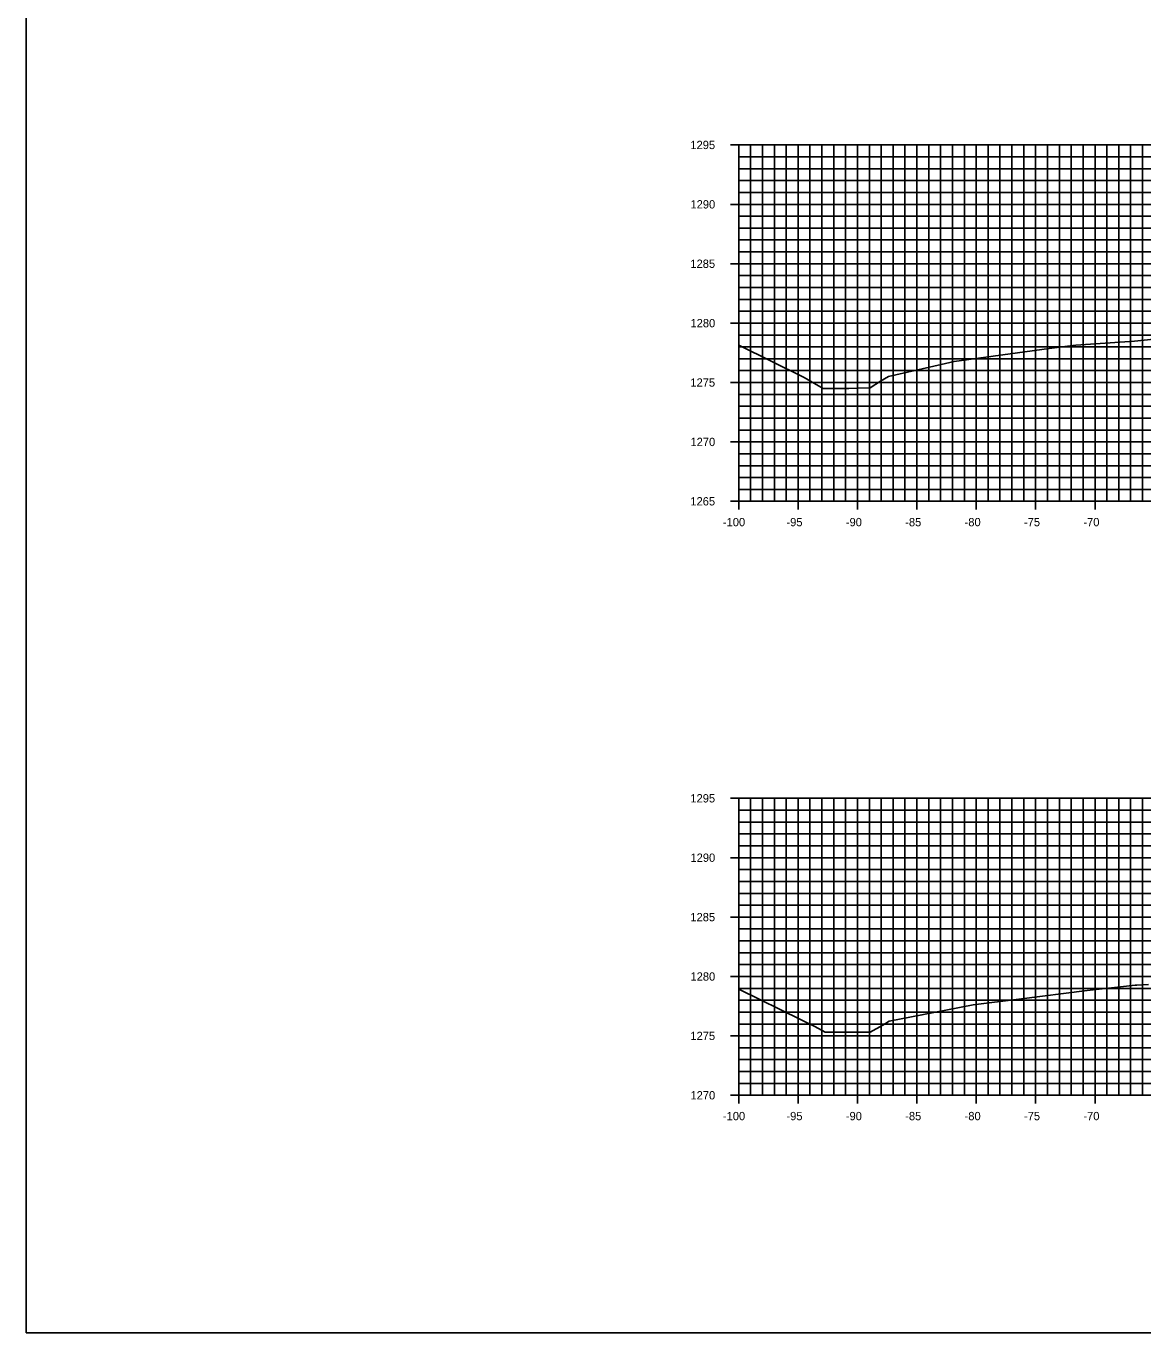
# Model space of a CAD drawing. Extents: x 674939 to 678919, y 750652 to 765176.
# Drawn here: x 678578.5 to 678672.6, y 755982.6 to 756092.6 of the extents above; entities that cross this region are included whole.
import ezdxf

# ---------------------------------------------------------------- set-up
doc = ezdxf.new("R2010")
doc.units = 0
for name, color, linetype in [('R_Axis', 7, 'Continuous'), ('R_Axis Annot', 7, 'Continuous'), ('R_Exist Surface', 7, 'Continuous'), ('R_Grid', 7, 'Continuous'), ('R_No Plot', 7, 'Continuous')]:
    doc.layers.add(name, color=color, linetype=linetype)

msp = doc.modelspace()

# ---------------------------------------------------------------- linework, layer by layer
at = {"layer": 'R_Axis'}
for p, q in [((678637.83, 756082.55), (678639.23, 756082.55)), ((678638.53, 756052.55), (678638.53, 756082.55)), ((678638.53, 756081.55), (678638.88, 756081.55)), ((678638.53, 756080.55), (678638.88, 756080.55)), ((678638.53, 756079.55), (678638.88, 756079.55)), ((678638.53, 756078.55), (678638.88, 756078.55)), ((678637.83, 756077.55), (678639.23, 756077.55)), ((678638.53, 756076.55), (678638.88, 756076.55)), ((678638.53, 756075.55), (678638.88, 756075.55)), ((678638.53, 756074.55), (678638.88, 756074.55)), ((678638.53, 756073.55), (678638.88, 756073.55)), ((678637.83, 756072.55), (678639.23, 756072.55)), ((678638.53, 756071.55), (678638.88, 756071.55)), ((678638.53, 756070.55), (678638.88, 756070.55)), ((678638.53, 756069.55), (678638.88, 756069.55)), ((678638.53, 756068.55), (678638.88, 756068.55)), ((678637.83, 756067.55), (678639.23, 756067.55)), ((678638.53, 756066.55), (678638.88, 756066.55)), ((678638.53, 756065.55), (678638.88, 756065.55)), ((678638.53, 756064.55), (678638.88, 756064.55)), ((678638.53, 756063.55), (678638.88, 756063.55)), ((678637.83, 756062.55), (678639.23, 756062.55)), ((678638.53, 756061.55), (678638.88, 756061.55)), ((678638.53, 756060.55), (678638.88, 756060.55)), ((678638.53, 756059.55), (678638.88, 756059.55)), ((678637.83, 756057.55), (678639.23, 756057.55)), ((678638.53, 756058.55), (678638.88, 756058.55)), ((678638.53, 756056.55), (678638.88, 756056.55)), ((678638.53, 756055.55), (678638.88, 756055.55)), ((678638.53, 756054.55), (678638.88, 756054.55)), ((678638.53, 756053.55), (678638.88, 756053.55)), ((678638.53, 756051.85), (678638.53, 756053.25)), ((678643.53, 756051.85), (678643.53, 756053.25)), ((678648.53, 756051.85), (678648.53, 756053.25)), ((678653.53, 756051.85), (678653.53, 756053.25)), ((678658.53, 756051.85), (678658.53, 756053.25)), ((678663.53, 756051.85), (678663.53, 756053.25)), ((678668.53, 756051.85), (678668.53, 756053.25)), ((678637.83, 756052.55), (678639.23, 756052.55)), ((678638.53, 756052.55), (678838.53, 756052.55)), ((678637.83, 756027.55), (678639.23, 756027.55)), ((678638.53, 756002.55), (678638.53, 756027.55)), ((678638.53, 756026.55), (678638.88, 756026.55)), ((678638.53, 756025.55), (678638.88, 756025.55)), ((678638.53, 756024.55), (678638.88, 756024.55)), ((678638.53, 756023.55), (678638.88, 756023.55)), ((678637.83, 756022.55), (678639.23, 756022.55)), ((678638.53, 756021.55), (678638.88, 756021.55)), ((678638.53, 756020.55), (678638.88, 756020.55)), ((678638.53, 756019.55), (678638.88, 756019.55)), ((678638.53, 756018.55), (678638.88, 756018.55)), ((678637.83, 756017.55), (678639.23, 756017.55)), ((678638.53, 756016.55), (678638.88, 756016.55)), ((678638.53, 756015.55), (678638.88, 756015.55)), ((678638.53, 756014.55), (678638.88, 756014.55)), ((678638.53, 756013.55), (678638.88, 756013.55)), ((678637.83, 756012.55), (678639.23, 756012.55)), ((678638.53, 756011.55), (678638.88, 756011.55)), ((678638.53, 756010.55), (678638.88, 756010.55)), ((678638.53, 756009.55), (678638.88, 756009.55)), ((678638.53, 756008.55), (678638.88, 756008.55)), ((678637.83, 756007.55), (678639.23, 756007.55)), ((678638.53, 756006.55), (678638.88, 756006.55)), ((678638.53, 756005.55), (678638.88, 756005.55)), ((678638.53, 756004.55), (678638.88, 756004.55)), ((678637.83, 756002.55), (678639.23, 756002.55)), ((678638.53, 756003.55), (678638.88, 756003.55)), ((678638.53, 756001.85), (678638.53, 756003.25)), ((678638.53, 756002.55), (678838.53, 756002.55)), ((678643.53, 756001.85), (678643.53, 756003.25)), ((678648.53, 756001.85), (678648.53, 756003.25)), ((678653.53, 756001.85), (678653.53, 756003.25)), ((678658.53, 756001.85), (678658.53, 756003.25)), ((678663.53, 756001.85), (678663.53, 756003.25)), ((678668.53, 756001.85), (678668.53, 756003.25))]:
    msp.add_line(p, q, dxfattribs=at)
at = {"layer": 'R_Exist Surface'}
for points in [[(678638.53, 756065.69), (678644.03, 756062.97), (678644.9, 756062.48), (678645.64, 756062.05), (678646.9, 756062.05), (678647.79, 756062.05), (678648.52, 756062.07), (678649.59, 756062.1), (678650.48, 756062.66), (678651.13, 756063.06), (678655.59, 756064.07), (678656.67, 756064.32), (678664.68, 756065.41), (678666.67, 756065.68), (678666.92, 756065.7), (678671.86, 756066.04), (678673.49, 756066.19)], [(678638.53, 756011.47), (678643.79, 756008.9), (678644.93, 756008.33), (678645.8, 756007.87), (678646.94, 756007.87), (678647.83, 756007.86), (678648.84, 756007.85), (678649.6, 756007.85), (678650.66, 756008.46), (678651.19, 756008.78), (678653.95, 756009.31), (678658.27, 756010.16), (678662.13, 756010.64), (678667.87, 756011.36), (678670.67, 756011.69), (678671.91, 756011.82), (678672.06, 756011.81), (678673.02, 756011.89)]]:
    msp.add_lwpolyline(points, dxfattribs=at)
at = {"layer": 'R_Grid'}
for p, q in [((678638.53, 756082.55), (678838.53, 756082.55)), ((678638.53, 756052.55), (678638.53, 756082.55)), ((678639.53, 756052.55), (678639.53, 756082.55)), ((678640.53, 756052.55), (678640.53, 756082.55)), ((678641.53, 756052.55), (678641.53, 756082.55)), ((678642.53, 756052.55), (678642.53, 756082.55)), ((678643.53, 756052.55), (678643.53, 756082.55)), ((678644.53, 756052.55), (678644.53, 756082.55)), ((678645.53, 756052.55), (678645.53, 756082.55)), ((678646.53, 756052.55), (678646.53, 756082.55)), ((678647.53, 756052.55), (678647.53, 756082.55)), ((678648.53, 756052.55), (678648.53, 756082.55)), ((678649.53, 756052.55), (678649.53, 756082.55)), ((678650.53, 756052.55), (678650.53, 756082.55)), ((678651.53, 756052.55), (678651.53, 756082.55)), ((678652.53, 756052.55), (678652.53, 756082.55)), ((678653.53, 756052.55), (678653.53, 756082.55)), ((678654.53, 756052.55), (678654.53, 756082.55)), ((678655.53, 756052.55), (678655.53, 756082.55)), ((678656.53, 756052.55), (678656.53, 756082.55)), ((678657.53, 756052.55), (678657.53, 756082.55)), ((678658.53, 756052.55), (678658.53, 756082.55)), ((678659.53, 756052.55), (678659.53, 756082.55)), ((678660.53, 756052.55), (678660.53, 756082.55)), ((678661.53, 756052.55), (678661.53, 756082.55)), ((678662.53, 756052.55), (678662.53, 756082.55)), ((678663.53, 756052.55), (678663.53, 756082.55)), ((678664.53, 756052.55), (678664.53, 756082.55)), ((678665.53, 756052.55), (678665.53, 756082.55)), ((678666.53, 756052.55), (678666.53, 756082.55)), ((678667.53, 756052.55), (678667.53, 756082.55)), ((678668.53, 756052.55), (678668.53, 756082.55)), ((678669.53, 756052.55), (678669.53, 756082.55)), ((678670.53, 756052.55), (678670.53, 756082.55)), ((678671.53, 756052.55), (678671.53, 756082.55)), ((678672.53, 756052.55), (678672.53, 756082.55)), ((678638.53, 756081.55), (678838.53, 756081.55)), ((678638.53, 756080.55), (678838.53, 756080.55)), ((678638.53, 756079.55), (678838.53, 756079.55)), ((678638.53, 756078.55), (678838.53, 756078.55)), ((678638.53, 756077.55), (678838.53, 756077.55)), ((678638.53, 756076.55), (678838.53, 756076.55)), ((678638.53, 756075.55), (678838.53, 756075.55)), ((678638.53, 756074.55), (678838.53, 756074.55)), ((678638.53, 756073.55), (678838.53, 756073.55)), ((678638.53, 756072.55), (678838.53, 756072.55)), ((678638.53, 756071.55), (678838.53, 756071.55)), ((678638.53, 756070.55), (678838.53, 756070.55)), ((678638.53, 756069.55), (678838.53, 756069.55)), ((678638.53, 756068.55), (678838.53, 756068.55)), ((678638.53, 756067.55), (678838.53, 756067.55)), ((678638.53, 756066.55), (678838.53, 756066.55)), ((678638.53, 756065.55), (678838.53, 756065.55)), ((678638.53, 756064.55), (678838.53, 756064.55)), ((678638.53, 756063.55), (678838.53, 756063.55)), ((678638.53, 756062.55), (678838.53, 756062.55)), ((678638.53, 756061.55), (678838.53, 756061.55)), ((678638.53, 756060.55), (678838.53, 756060.55)), ((678638.53, 756059.55), (678838.53, 756059.55)), ((678638.53, 756058.55), (678838.53, 756058.55)), ((678638.53, 756057.55), (678838.53, 756057.55)), ((678638.53, 756056.55), (678838.53, 756056.55)), ((678638.53, 756055.55), (678838.53, 756055.55)), ((678638.53, 756054.55), (678838.53, 756054.55)), ((678638.53, 756053.55), (678838.53, 756053.55)), ((678638.53, 756052.55), (678838.53, 756052.55)), ((678638.53, 756027.55), (678838.53, 756027.55)), ((678638.53, 756002.55), (678638.53, 756027.55)), ((678639.53, 756002.55), (678639.53, 756027.55)), ((678640.53, 756002.55), (678640.53, 756027.55)), ((678641.53, 756002.55), (678641.53, 756027.55)), ((678642.53, 756002.55), (678642.53, 756027.55)), ((678643.53, 756002.55), (678643.53, 756027.55)), ((678644.53, 756002.55), (678644.53, 756027.55)), ((678645.53, 756002.55), (678645.53, 756027.55)), ((678646.53, 756002.55), (678646.53, 756027.55)), ((678647.53, 756002.55), (678647.53, 756027.55)), ((678648.53, 756002.55), (678648.53, 756027.55)), ((678649.53, 756002.55), (678649.53, 756027.55)), ((678650.53, 756002.55), (678650.53, 756027.55)), ((678651.53, 756002.55), (678651.53, 756027.55)), ((678652.53, 756002.55), (678652.53, 756027.55)), ((678653.53, 756002.55), (678653.53, 756027.55)), ((678654.53, 756002.55), (678654.53, 756027.55)), ((678655.53, 756002.55), (678655.53, 756027.55)), ((678656.53, 756002.55), (678656.53, 756027.55)), ((678657.53, 756002.55), (678657.53, 756027.55)), ((678658.53, 756002.55), (678658.53, 756027.55)), ((678659.53, 756002.55), (678659.53, 756027.55)), ((678660.53, 756002.55), (678660.53, 756027.55)), ((678661.53, 756002.55), (678661.53, 756027.55)), ((678662.53, 756002.55), (678662.53, 756027.55)), ((678663.53, 756002.55), (678663.53, 756027.55)), ((678664.53, 756002.55), (678664.53, 756027.55)), ((678665.53, 756002.55), (678665.53, 756027.55)), ((678666.53, 756002.55), (678666.53, 756027.55)), ((678667.53, 756002.55), (678667.53, 756027.55)), ((678668.53, 756002.55), (678668.53, 756027.55)), ((678669.53, 756002.55), (678669.53, 756027.55)), ((678670.53, 756002.55), (678670.53, 756027.55)), ((678671.53, 756002.55), (678671.53, 756027.55)), ((678672.53, 756002.55), (678672.53, 756027.55)), ((678638.53, 756026.55), (678838.53, 756026.55)), ((678638.53, 756025.55), (678838.53, 756025.55)), ((678638.53, 756024.55), (678838.53, 756024.55)), ((678638.53, 756023.55), (678838.53, 756023.55)), ((678638.53, 756022.55), (678838.53, 756022.55)), ((678638.53, 756021.55), (678838.53, 756021.55)), ((678638.53, 756020.55), (678838.53, 756020.55)), ((678638.53, 756019.55), (678838.53, 756019.55)), ((678638.53, 756018.55), (678838.53, 756018.55)), ((678638.53, 756017.55), (678838.53, 756017.55)), ((678638.53, 756016.55), (678838.53, 756016.55)), ((678638.53, 756015.55), (678838.53, 756015.55)), ((678638.53, 756014.55), (678838.53, 756014.55)), ((678638.53, 756013.55), (678838.53, 756013.55)), ((678638.53, 756012.55), (678838.53, 756012.55)), ((678638.53, 756011.55), (678838.53, 756011.55)), ((678638.53, 756010.55), (678838.53, 756010.55)), ((678638.53, 756009.55), (678838.53, 756009.55)), ((678638.53, 756008.55), (678838.53, 756008.55)), ((678638.53, 756007.55), (678838.53, 756007.55)), ((678638.53, 756006.55), (678838.53, 756006.55)), ((678638.53, 756005.55), (678838.53, 756005.55)), ((678638.53, 756004.55), (678838.53, 756004.55)), ((678638.53, 756003.55), (678838.53, 756003.55)), ((678638.53, 756002.55), (678838.53, 756002.55))]:
    msp.add_line(p, q, dxfattribs=at)
at = {"layer": 'R_No Plot'}
msp.add_lwpolyline([(678578.53, 755982.55), (678918.53, 755982.55), (678918.53, 756202.55), (678578.53, 756202.55)], close=True, dxfattribs=at)

# ---------------------------------------------------------------- texts
at = {"layer": 'R_Axis Annot'}
for s, p in [('1295', (678634.46, 756082.2)), ('1290', (678634.47, 756077.2)), ('1285', (678634.46, 756072.2)), ('1280', (678634.47, 756067.2)), ('1275', (678634.46, 756062.2)), ('1270', (678634.47, 756057.2)), ('1265', (678634.46, 756052.2)), ('-100', (678637.2, 756050.45)), ('-95', (678642.55, 756050.45)), ('-90', (678647.55, 756050.45)), ('-85', (678652.55, 756050.45)), ('-80', (678657.55, 756050.45)), ('-75', (678662.55, 756050.45)), ('-70', (678667.55, 756050.45)), ('1295', (678634.46, 756027.2)), ('1290', (678634.47, 756022.2)), ('1285', (678634.46, 756017.2)), ('1280', (678634.47, 756012.2)), ('1275', (678634.46, 756007.2)), ('1270', (678634.47, 756002.2)), ('-100', (678637.2, 756000.45)), ('-95', (678642.55, 756000.45)), ('-90', (678647.55, 756000.45)), ('-85', (678652.55, 756000.45)), ('-80', (678657.55, 756000.45)), ('-75', (678662.55, 756000.45)), ('-70', (678667.55, 756000.45))]:
    msp.add_text(s, height=0.7, dxfattribs=at).set_placement(p)

doc.saveas('drawing.dxf')
